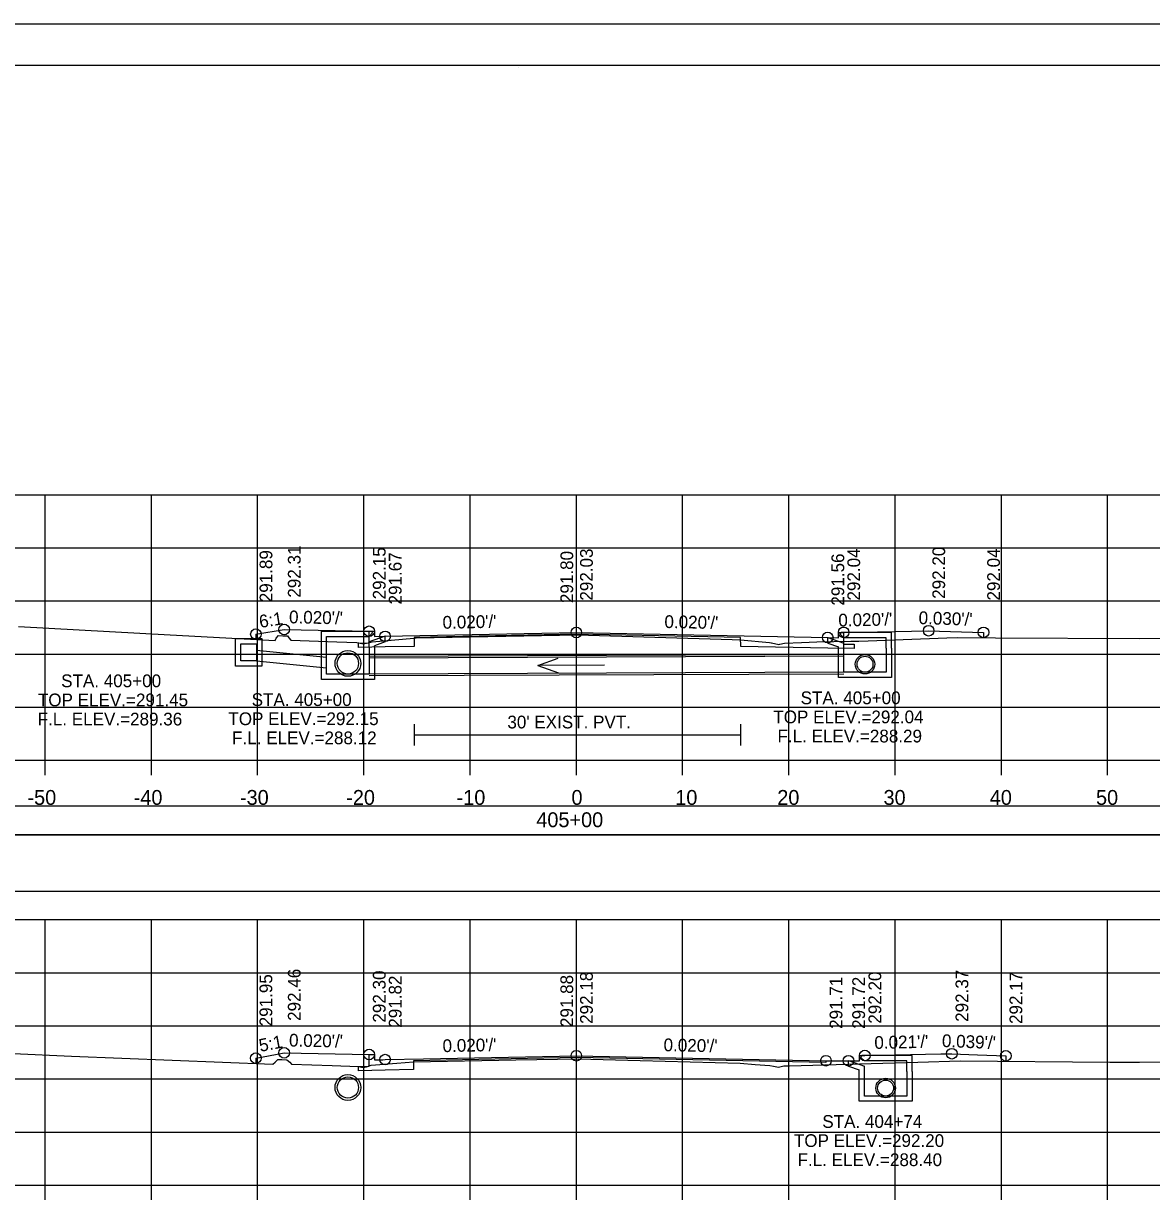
# Model space of a CAD drawing. Extents: x 1370538 to 1372872, y 376220 to 381127.
# Drawn here: x 1370656.6 to 1370762.7, y 376962.3 to 377073.8 of the extents above; entities that cross this region are included whole.
import ezdxf

# ---------------------------------------------------------------- set-up
doc = ezdxf.new("R2010")
doc.units = 0
for name, color, linetype in [('R_Border', 7, 'Continuous'), ('R_Border Notes', 7, 'Continuous'), ('R_Border PE', 7, 'Continuous'), ('R_Border Prem', 7, 'Continuous'), ('R_Dimension', 7, 'Continuous'), ('R_Fin Surface', 7, 'Continuous'), ('R_Grid', 7, 'Continuous'), ('R_No Plot', 7, 'Continuous'), ('R_Water', 7, 'Continuous'), ('R_Water Annot', 7, 'Continuous'), ('R_Xsect Elev', 7, 'Continuous'), ('R_Xsect Slope', 7, 'Continuous'), ('T_Detection Zones', 7, 'Continuous')]:
    doc.layers.add(name, color=color, linetype=linetype)

msp = doc.modelspace()

# ---------------------------------------------------------------- linework, layer by layer
at = {"layer": 'R_Border'}
for p, q in [((1370693.35, 377007.83), (1370693.35, 377005.83)), ((1370724.07, 377007.83), (1370724.07, 377005.83)), ((1370693.35, 377006.83), (1370724.07, 377006.83))]:
    msp.add_line(p, q, dxfattribs=at)
for points in [[(1370733.77, 377016.47), (1370733.77, 377015.37), (1370734.77, 377015.35), (1370734.77, 377014.94), (1370732.27, 377014.99), (1370724.08, 377015.15), (1370724.07, 377015.98), (1370708.61, 377016.29), (1370693.35, 377015.99), (1370693.35, 377015.15), (1370690.61, 377015.1), (1370688.11, 377015.05), (1370688.11, 377015.47), (1370689.11, 377015.49), (1370689.11, 377016.58)], [(1370732.1, 376976.14), (1370732.1, 376975.97), (1370708.61, 376976.44), (1370693.28, 376976.13), (1370693.28, 376975.3), (1370690.61, 376975.25), (1370688.11, 376975.2), (1370688.11, 376975.61), (1370689.11, 376975.63), (1370689.11, 376976.73)]]:
    msp.add_lwpolyline(points, dxfattribs=at)
at = {"layer": 'R_Border Notes'}
for p, q in [((1370550.61, 377069.89), (1370866.79, 377069.89)), ((1370703.13, 377069.63), (1370703.13, 377069.63)), ((1370703.13, 377069.63), (1370703.13, 377069.63))]:
    msp.add_line(p, q, dxfattribs=at)
at = {"layer": 'R_Border Prem'}
for p, q in [((1370558.61, 377004.43), (1370858.61, 377004.43)), ((1370658.61, 377003.03), (1370658.61, 377004.43)), ((1370668.61, 377003.03), (1370668.61, 377004.43)), ((1370678.61, 377003.03), (1370678.61, 377004.43)), ((1370688.61, 377003.03), (1370688.61, 377004.43)), ((1370698.61, 377003.03), (1370698.61, 377004.43)), ((1370708.61, 377003.03), (1370708.61, 377004.43)), ((1370718.61, 377003.03), (1370718.61, 377004.43)), ((1370728.61, 377003.03), (1370728.61, 377004.43)), ((1370738.61, 377003.03), (1370738.61, 377004.43)), ((1370748.61, 377003.03), (1370748.61, 377004.43)), ((1370758.61, 377003.03), (1370758.61, 377004.43)), ((1370558.61, 376964.43), (1370858.61, 376964.43)), ((1370658.61, 376963.03), (1370658.61, 376964.43)), ((1370668.61, 376963.03), (1370668.61, 376964.43)), ((1370678.61, 376963.03), (1370678.61, 376964.43)), ((1370688.61, 376963.03), (1370688.61, 376964.43)), ((1370698.61, 376963.03), (1370698.61, 376964.43)), ((1370708.61, 376963.03), (1370708.61, 376964.43)), ((1370718.61, 376963.03), (1370718.61, 376964.43)), ((1370728.61, 376963.03), (1370728.61, 376964.43)), ((1370738.61, 376963.03), (1370738.61, 376964.43)), ((1370748.61, 376963.03), (1370748.61, 376964.43)), ((1370758.61, 376963.03), (1370758.61, 376964.43))]:
    msp.add_line(p, q, dxfattribs=at)
at = {"layer": 'R_Dimension'}
for points in [[(1370656.11, 377017.04), (1370670.38, 377016.24), (1370680.26, 377015.72), (1370680.37, 377015.92), (1370680.57, 377016.18), (1370680.97, 377016.16), (1370681.44, 377016.14), (1370681.55, 377015.95), (1370681.74, 377015.73), (1370686.07, 377015.57), (1370687.94, 377015.52), (1370688.14, 377015.49), (1370688.26, 377015.46), (1370688.57, 377015.38), (1370689.14, 377015.52), (1370689.4, 377015.59), (1370693.3, 377015.94), (1370693.35, 377015.94), (1370693.53, 377015.95), (1370708.73, 377016.23), (1370723.27, 377015.79), (1370724.07, 377015.77), (1370726.8, 377015.52), (1370726.95, 377015.5), (1370726.98, 377015.5), (1370727.68, 377015.34), (1370727.75, 377015.36), (1370728.2, 377015.47), (1370729.8, 377015.53), (1370731.23, 377015.57), (1370734.43, 377015.64), (1370735.21, 377015.65), (1370736.08, 377015.67), (1370743.49, 377015.95), (1370744.53, 377015.98), (1370748.06, 377015.96), (1370761.64, 377015.9), (1370780.12, 377016.07)], [(1370655.6, 376976.83), (1370661.11, 376976.57), (1370680.04, 376975.81), (1370680.25, 376976.01), (1370680.51, 376976.27), (1370680.89, 376976.27), (1370681.36, 376976.24), (1370681.63, 376976.01), (1370681.81, 376975.83), (1370685.63, 376975.69), (1370688.12, 376975.6), (1370688.38, 376975.54), (1370688.59, 376975.49), (1370688.86, 376975.56), (1370689.31, 376975.71), (1370691.73, 376975.9), (1370693.28, 376976.03), (1370702.92, 376976.21), (1370708.82, 376976.31), (1370714.62, 376976.16), (1370724.04, 376975.92), (1370725.44, 376975.8), (1370726.83, 376975.69), (1370727.17, 376975.62), (1370727.65, 376975.54), (1370728.14, 376975.65), (1370728.19, 376975.66), (1370728.24, 376975.66), (1370728.33, 376975.66), (1370728.48, 376975.67), (1370728.67, 376975.67), (1370740.76, 376976.02), (1370744.72, 376976.13), (1370758.81, 376976.02), (1370761.61, 376976), (1370765.32, 376976.04)]]:
    msp.add_lwpolyline(points, dxfattribs=at)
at = {"layer": 'R_Fin Surface'}
for p, q in [((1370678.45, 377016.31), (1370678.45, 377015.81)), ((1370746.93, 377016.47), (1370746.93, 377015.97)), ((1370678.44, 376976.38), (1370678.44, 376975.88)), ((1370749.03, 376976.6), (1370749.03, 376976.1))]:
    msp.add_line(p, q, dxfattribs=at)
for points in [[(1370678.45, 377016.31), (1370681.11, 377016.74), (1370689.11, 377016.58), (1370689.61, 377016.58), (1370689.61, 377016.08), (1370690.61, 377016.1), (1370708.61, 377016.46), (1370732.27, 377015.99), (1370733.27, 377015.97), (1370733.27, 377016.47), (1370733.77, 377016.47), (1370741.77, 377016.63), (1370746.93, 377016.47)], [(1370678.44, 376976.38), (1370678.98, 376976.48), (1370681.11, 376976.89), (1370682.71, 376976.85), (1370689.11, 376976.73), (1370689.51, 376976.73), (1370689.61, 376976.73), (1370689.61, 376976.63), (1370689.61, 376976.23), (1370690.41, 376976.24), (1370690.61, 376976.25), (1370694.21, 376976.32), (1370708.61, 376976.61), (1370713.28, 376976.51), (1370732.1, 376976.14)], [(1370732.1, 376976.14), (1370732.59, 376976.14), (1370732.6, 376976.14), (1370732.64, 376976.14), (1370732.66, 376976.14), (1370732.75, 376976.14), (1370732.89, 376976.14), (1370733.06, 376976.14), (1370733.24, 376976.14), (1370733.28, 376976.14), (1370733.29, 376976.14), (1370733.55, 376976.14), (1370733.88, 376976.14), (1370734.06, 376976.14), (1370734.17, 376976.14), (1370734.23, 376976.14), (1370734.79, 376976.13), (1370735.25, 376976.12), (1370735.25, 376976.6), (1370735.25, 376976.62), (1370735.28, 376976.62), (1370735.76, 376976.63), (1370742.91, 376976.78), (1370743.25, 376976.78), (1370743.95, 376976.8), (1370746.37, 376976.71), (1370749.03, 376976.6)]]:
    msp.add_lwpolyline(points, dxfattribs=at)
at = {"layer": 'R_Grid'}
for p, q in [((1370558.61, 377029.43), (1370858.61, 377029.43)), ((1370658.61, 377004.43), (1370658.61, 377029.43)), ((1370668.61, 377004.43), (1370668.61, 377029.43)), ((1370678.61, 377004.43), (1370678.61, 377029.43)), ((1370688.61, 377004.43), (1370688.61, 377029.43)), ((1370698.61, 377004.43), (1370698.61, 377029.43)), ((1370708.61, 377004.43), (1370708.61, 377029.43)), ((1370718.61, 377004.43), (1370718.61, 377029.43)), ((1370728.61, 377004.43), (1370728.61, 377029.43)), ((1370738.61, 377004.43), (1370738.61, 377029.43)), ((1370748.61, 377004.43), (1370748.61, 377029.43)), ((1370758.61, 377004.43), (1370758.61, 377029.43)), ((1370558.61, 377024.43), (1370858.61, 377024.43)), ((1370558.61, 377019.43), (1370858.61, 377019.43)), ((1370558.61, 377014.43), (1370858.61, 377014.43)), ((1370558.61, 377009.43), (1370858.61, 377009.43)), ((1370558.61, 377004.43), (1370858.61, 377004.43)), ((1370558.61, 376989.43), (1370858.61, 376989.43)), ((1370658.61, 376964.43), (1370658.61, 376989.43)), ((1370668.61, 376964.43), (1370668.61, 376989.43)), ((1370678.61, 376964.43), (1370678.61, 376989.43)), ((1370688.61, 376964.43), (1370688.61, 376989.43)), ((1370698.61, 376964.43), (1370698.61, 376989.43)), ((1370708.61, 376964.43), (1370708.61, 376989.43)), ((1370718.61, 376964.43), (1370718.61, 376989.43)), ((1370728.61, 376964.43), (1370728.61, 376989.43)), ((1370738.61, 376964.43), (1370738.61, 376989.43)), ((1370748.61, 376964.43), (1370748.61, 376989.43)), ((1370758.61, 376964.43), (1370758.61, 376989.43)), ((1370558.61, 376984.43), (1370858.61, 376984.43)), ((1370558.61, 376979.43), (1370858.61, 376979.43)), ((1370558.61, 376974.43), (1370858.61, 376974.43)), ((1370558.61, 376969.43), (1370858.61, 376969.43)), ((1370558.61, 376964.43), (1370858.61, 376964.43))]:
    msp.add_line(p, q, dxfattribs=at)
at = {"layer": 'R_No Plot'}
for p, q in [((1370538.21, 377073.78), (1370871.54, 377073.78)), ((1370678.52, 377014.79), (1370685.11, 377014.14)), ((1370678.52, 377013.78), (1370685.11, 377013.12)), ((1370733.78, 377014.38), (1370689.11, 377014.21)), ((1370733.78, 377012.55), (1370689.11, 377012.38))]:
    msp.add_line(p, q, dxfattribs=at)
for points in [[(1370538.2, 377073.78), (1370871.54, 377073.78), (1370871.54, 376860.45), (1370538.2, 376860.45)], [(1370784.53, 377069.89), (1370784.53, 377060.01), (1370820.26, 377060.01), (1370820.26, 377057.09), (1370843.46, 377057.09), (1370843.46, 377032.76), (1370866.79, 377032.76), (1370866.79, 376864.43), (1370550.61, 376864.43), (1370550.61, 377069.89)]]:
    msp.add_lwpolyline(points, close=True, dxfattribs=at)
for centre, radius in [((1370681.11, 377016.74), 0.5), ((1370689.11, 377016.58), 0.5), ((1370708.61, 377016.46), 0.5), ((1370733.77, 377016.47), 0.5), ((1370741.77, 377016.63), 0.5), ((1370746.93, 377016.47), 0.5), ((1370678.45, 377016.31), 0.5), ((1370690.61, 377016.1), 0.5), ((1370732.27, 377015.99), 0.5), ((1370687.11, 377013.55), 1.21), ((1370687.11, 377013.55), 1.21), ((1370735.78, 377013.47), 0.917), ((1370678.44, 376976.38), 0.5), ((1370681.11, 376976.89), 0.5), ((1370689.11, 376976.73), 0.5), ((1370708.61, 376976.61), 0.5), ((1370735.76, 376976.63), 0.5), ((1370743.95, 376976.8), 0.5), ((1370749.03, 376976.6), 0.5), ((1370690.61, 376976.25), 0.5), ((1370732.1, 376976.14), 0.5), ((1370734.23, 376976.14), 0.5), ((1370687.11, 376973.62), 1.21), ((1370737.72, 376973.57), 0.917), ((1370737.72, 376973.57), 0.917)]:
    msp.add_circle(centre, radius, dxfattribs=at)
at = {"layer": 'R_Water'}
for p, q in [((1370684.61, 377016.58), (1370689.36, 377016.58)), ((1370684.61, 377015.08), (1370684.61, 377016.58)), ((1370685.11, 377015.08), (1370685.11, 377016.08)), ((1370685.11, 377016.08), (1370689.11, 377016.08)), ((1370689.44, 377016.42), (1370689.11, 377016.08)), ((1370690.61, 377016.1), (1370689.11, 377015.58)), ((1370689.44, 377016.42), (1370689.36, 377016.58)), ((1370732.28, 377015.99), (1370733.78, 377015.47)), ((1370733.44, 377016.3), (1370733.53, 377016.47)), ((1370733.44, 377016.3), (1370733.78, 377015.97)), ((1370738.28, 377016.47), (1370733.53, 377016.47)), ((1370737.78, 377015.97), (1370733.78, 377015.97)), ((1370737.78, 377014.97), (1370737.78, 377015.97)), ((1370738.28, 377014.97), (1370738.28, 377016.47)), ((1370678.52, 377014.79), (1370685.11, 377014.13)), ((1370689.11, 377015.08), (1370689.11, 377015.58)), ((1370690.61, 377015.57), (1370689.61, 377015.22)), ((1370689.61, 377015.08), (1370689.61, 377015.22)), ((1370732.28, 377015.46), (1370733.28, 377015.11)), ((1370733.28, 377014.97), (1370733.28, 377015.11)), ((1370733.78, 377014.97), (1370733.78, 377015.47)), ((1370678.52, 377013.79), (1370685.11, 377013.13)), ((1370733.78, 377014.22), (1370689.11, 377014.05)), ((1370733.78, 377012.72), (1370689.11, 377012.55)), ((1370734.22, 376976.15), (1370735.72, 376975.63)), ((1370735.38, 376976.46), (1370735.47, 376976.63)), ((1370735.38, 376976.46), (1370735.72, 376976.13)), ((1370740.22, 376976.63), (1370735.47, 376976.63)), ((1370739.72, 376976.13), (1370735.72, 376976.13)), ((1370739.72, 376975.13), (1370739.72, 376976.13)), ((1370740.22, 376975.13), (1370740.22, 376976.63)), ((1370734.22, 376975.62), (1370735.22, 376975.27)), ((1370735.22, 376975.13), (1370735.22, 376975.27)), ((1370735.72, 376975.13), (1370735.72, 376975.63))]:
    msp.add_line(p, q, dxfattribs=at)
for points in [[(1370677.77, 377015.88), (1370679.02, 377015.88), (1370679.02, 377013.29), (1370677.77, 377013.29), (1370676.52, 377013.29), (1370676.52, 377015.88)], [(1370677.77, 377015.38), (1370678.52, 377015.38), (1370678.52, 377013.79), (1370677.77, 377013.79), (1370677.02, 377013.79), (1370677.02, 377015.38)]]:
    msp.add_lwpolyline(points, close=True, dxfattribs=at)
for points in [[(1370690.61, 377015.57), (1370690.61, 377016.1)], [(1370732.28, 377015.46), (1370732.28, 377015.99)], [(1370689.61, 377015.08), (1370689.61, 377012.05), (1370687.11, 377012.05), (1370684.61, 377012.05), (1370684.61, 377015.08)], [(1370689.11, 377015.08), (1370689.11, 377012.55), (1370687.11, 377012.55), (1370685.11, 377012.55), (1370685.11, 377015.08)], [(1370738.28, 377014.97), (1370738.28, 377012.22), (1370735.78, 377012.22), (1370733.28, 377012.22), (1370733.28, 377014.97)], [(1370737.78, 377014.97), (1370737.78, 377012.72), (1370735.78, 377012.72), (1370733.78, 377012.72), (1370733.78, 377014.97)], [(1370734.22, 376975.62), (1370734.22, 376976.15)], [(1370740.22, 376975.13), (1370740.22, 376972.32), (1370737.72, 376972.32), (1370735.22, 376972.32), (1370735.22, 376975.13)], [(1370739.72, 376975.13), (1370739.72, 376972.82), (1370737.72, 376972.82), (1370735.72, 376972.82), (1370735.72, 376975.13)]]:
    msp.add_lwpolyline(points, dxfattribs=at)
for centre, radius in [((1370687.11, 377013.55), 1), ((1370687.11, 377013.55), 1), ((1370735.78, 377013.47), 0.75), ((1370687.11, 376973.62), 1), ((1370737.72, 376973.57), 0.75), ((1370737.72, 376973.57), 0.75)]:
    msp.add_circle(centre, radius, dxfattribs=at)
at = {"layer": 'R_Water Annot'}
for p, q in [((1370704.99, 377013.35), (1370706.91, 377014.05)), ((1370711.27, 377013.37), (1370704.99, 377013.35)), ((1370704.99, 377013.35), (1370706.92, 377012.65))]:
    msp.add_line(p, q, dxfattribs=at)
at = {"layer": 'R_Xsect Elev'}
for p, q in [((1370708.61, 377016.23), (1370708.61, 377026.23)), ((1370708.61, 376976.31), (1370708.61, 376986.31))]:
    msp.add_line(p, q, dxfattribs=at)
at = {"layer": 'T_Detection Zones'}
for points in [[(1370552.62, 376997.42), (1370864.59, 376997.42), (1370864.59, 377000.12), (1370552.62, 377000.12)], [(1370552.62, 376992.1), (1370864.59, 376992.1), (1370864.59, 376997.42), (1370552.62, 376997.42)]]:
    msp.add_lwpolyline(points, close=True, dxfattribs=at)

# ---------------------------------------------------------------- texts
at = {"layer": 'R_Border PE'}
for s, p in [('-50', (1370656.95, 377000.23)), ('-40', (1370666.95, 377000.23)), ('-30', (1370676.95, 377000.23)), ('-20', (1370686.95, 377000.23)), ('-10', (1370697.34, 377000.23)), ('0', (1370708.15, 377000.23)), ('10', (1370717.92, 377000.23)), ('20', (1370727.52, 377000.23)), ('30', (1370737.52, 377000.23)), ('40', (1370747.52, 377000.23)), ('50', (1370757.52, 377000.23)), ('405+00', (1370704.84, 376998.13))]:
    msp.add_text(s, height=1.4, dxfattribs=at).set_placement(p)
at = {"layer": 'R_Water'}
msp.add_text("30' EXIST. PVT.", height=1.2, dxfattribs=at).set_placement((1370702.12, 377007.43))
at = {"layer": 'R_Water Annot'}
for s, p in [('STA. 405+00', (1370660.12, 377011.31)), ('TOP ELEV.=291.45', (1370657.93, 377009.51)), ('STA. 405+00', (1370678.05, 377009.54)), ('STA. 405+00', (1370729.72, 377009.71)), ('F.L. ELEV.=289.36', (1370657.91, 377007.71)), ('TOP ELEV.=292.15', (1370675.86, 377007.74)), ('TOP ELEV.=292.04', (1370727.15, 377007.91)), ('F.L. ELEV.=288.12', (1370676.21, 377005.94)), ('F.L. ELEV.=288.29', (1370727.54, 377006.11)), ('STA. 404+74', (1370731.76, 376969.82)), ('TOP ELEV.=292.20', (1370729.09, 376968.02)), ('F.L. ELEV.=288.40', (1370729.43, 376966.22))]:
    msp.add_text(s, height=1.2, dxfattribs=at).set_placement(p)
at = {"layer": 'R_Xsect Elev'}
for s, p in [('291.89', (1370680, 377019.31)), ('292.31', (1370682.66, 377019.74)), ('292.15', (1370690.66, 377019.58)), ('291.67', (1370692.16, 377019.1)), ('291.80', (1370708.31, 377019.23)), ('292.03', (1370710.16, 377019.46)), ('291.56', (1370733.82, 377018.99)), ('292.04', (1370735.32, 377019.47)), ('292.20', (1370743.32, 377019.63)), ('292.04', (1370748.48, 377019.47)), ('292.46', (1370682.66, 376979.89)), ('292.37', (1370745.5, 376979.8)), ('291.95', (1370679.99, 376979.38)), ('292.30', (1370690.66, 376979.73)), ('291.82', (1370692.16, 376979.25)), ('291.88', (1370708.31, 376979.31)), ('292.18', (1370710.16, 376979.61)), ('291.71', (1370733.65, 376979.14)), ('291.72', (1370735.78, 376979.14)), ('292.20', (1370737.31, 376979.63)), ('292.17', (1370750.58, 376979.6))]:
    msp.add_text(s, height=1.2, rotation=90, dxfattribs=at).set_placement(p)
at = {"layer": 'R_Xsect Slope'}
for s, rotation, p in [('6:1', 9.1193, (1370678.85, 377016.88)), ("0.020'/'", 358.8542, (1370681.56, 377017.33)), ("0.020'/'", 1.1458, (1370696.03, 377016.81)), ("0.020'/'", 358.8542, (1370716.89, 377016.89)), ("0.020'/'", 1.1458, (1370733.28, 377017.02)), ("0.030'/'", 358.262, (1370740.81, 377017.26)), ('5:1', 10.8483, (1370678.86, 376976.97)), ("0.020'/'", 358.8542, (1370681.56, 376977.48)), ("0.020'/'", 1.1458, (1370696.03, 376976.95)), ("0.020'/'", 358.8542, (1370716.81, 376977.04)), ("0.021'/'", 1.2161, (1370736.67, 376977.25)), ("0.039'/'", 357.7667, (1370743, 376977.44))]:
    msp.add_text(s, height=1.2, rotation=rotation, dxfattribs=at).set_placement(p)

doc.saveas('drawing.dxf')
